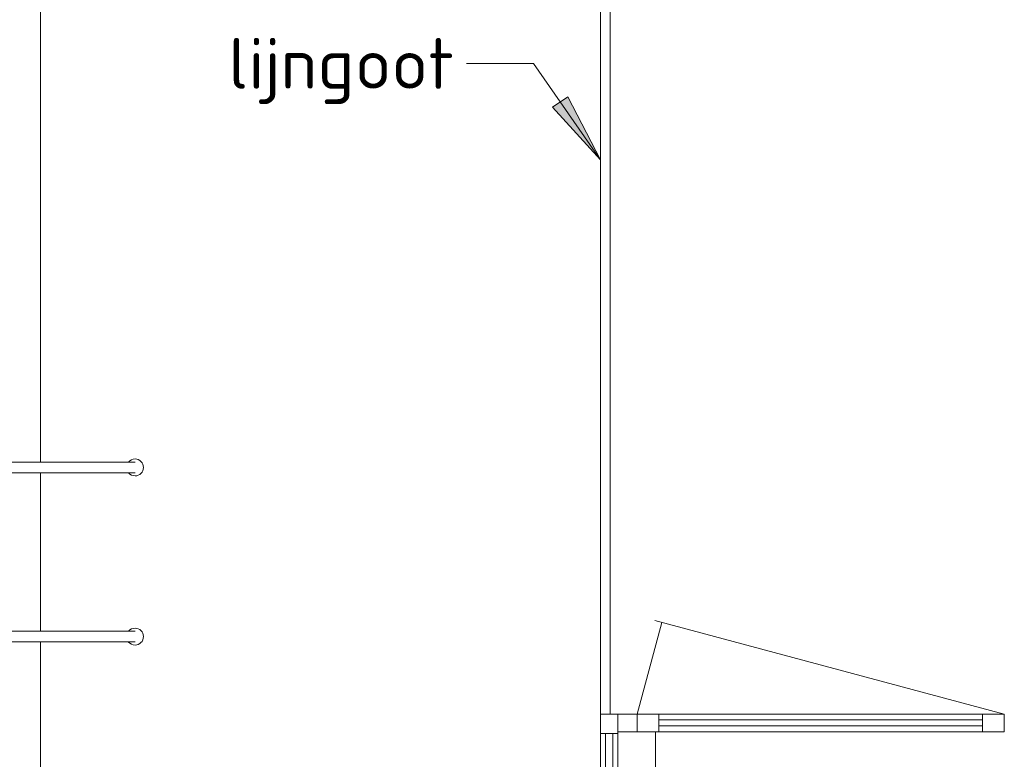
# Model space of a CAD drawing. Header units: millimetres. Extents: x 2016 to 102618, y -16590 to 68005.
# Tile 262 of 654: x 55441 to 58932, y 52400 to 55022. Entities that reach past the tile are written whole.
import ezdxf

# ---------------------------------------------------------------- set-up
doc = ezdxf.new("R2010")
doc.units = ezdxf.units.MM
doc.linetypes.add('dash 2_2', pattern=[4, 2, -2])
for name, color, linetype, lineweight in [('A-DETL', 90, 'Continuous', 18), ('A-FLOR', 192, 'Continuous', 13), ('A-GENM', 13, 'Continuous', 13), ('A-GLAZ-CURT', 52, 'Continuous', 9), ('A-GLAZ-CWMG', 51, 'Continuous', 13), ('G-ANNO-TEXT', 231, 'Continuous', 9), ('I-WALL', 2, 'Continuous', 13), ('Q-SPCQ', 91, 'Continuous', 13)]:
    doc.layers.add(name, color=color, linetype=linetype, lineweight=lineweight)
doc.styles.add('ISOCPEUR_2', font='isocpeur.ttf', dxfattribs={"height": 180.0000000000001})

# ---------------------------------------------------------------- blocks, each defined once
blk = doc.blocks.new('72_VCS_SE_basintrap - basintrap-V280-00 Begane grond')
at = {"layer": 'A-GENM', "lineweight": 5}
for p, q in [((371.9999999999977, -6.937117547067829e-13), (-372.0000000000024, 7.106315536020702e-13)), ((371.9999999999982, -6.937117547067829e-13), (-372.0000000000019, 7.106315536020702e-13)), ((371.9999999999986, -6.937117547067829e-13), (-372.0000000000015, 7.106315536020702e-13)), ((-318.9999999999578, -49.61977339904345), (-318.9999999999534, -387.1465545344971)), ((-319.0000000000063, -49.61980183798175), (-318.7119510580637, -52.22458851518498)), ((-281.2888776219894, -52.2283040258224), (-281.0000000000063, -49.61980156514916)), ((-280.9999999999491, -387.1465422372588), (-280.9999999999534, -49.61977373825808)), ((281.0000000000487, -39.70372632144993), (281.0000000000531, -385.0596504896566)), ((319.0000000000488, -385.0596571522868), (319.0000000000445, -39.70372752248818)), ((-318.9999999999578, -127.8636788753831), (-318.9999999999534, -466.498569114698)), ((-280.9999999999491, -466.498569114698), (-280.9999999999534, -127.8636788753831)), ((281.0000000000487, -126.7978485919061), (281.0000000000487, -466.0000000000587)), ((319.0000000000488, -466.0000000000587), (319.0000000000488, -126.7978485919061)), ((-318.9999999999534, -466.498569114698), (-318.9999999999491, -747.6199521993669)), ((-280.9999999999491, -747.6199521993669), (-280.9999999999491, -466.498569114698)), ((281.0000000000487, -466.0000000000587), (281.0000000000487, -750.0000000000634)), ((319.0000000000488, -750.0000000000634), (319.0000000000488, -466.0000000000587)), ((-318.9999999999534, -747.6199521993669), (-318.9999999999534, -831.0000000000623)), ((-280.9999999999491, -797.3423121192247), (-280.9999999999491, -747.6199521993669)), ((281.0000000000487, -750.0000000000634), (281.0000000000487, -831.0000000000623)), ((319.0000000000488, -798.5807591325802), (319.0000000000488, -750.0000000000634))]:
    blk.add_line(p, q, dxfattribs=at)
at = {"layer": 'A-GENM', "lineweight": 5, "flags": 128}
for points in [[(-318.9999999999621, -28.45335841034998), (-318.9848020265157, -27.6935610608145), (-318.9392324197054, -26.93497922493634), (-318.8633640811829, -26.178826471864), (-318.7573183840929, -25.42631248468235), (-318.6212649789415, -24.67864112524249), (-318.4554215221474, -23.9370085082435), (-318.2600533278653, -23.20260108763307), (-318.0354729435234, -22.47659375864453), (-317.7820396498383, -21.76014797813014), (-317.5001588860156, -21.05440990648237), (-317.1902816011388, -20.36050857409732), (-316.852903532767, -19.67955407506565), (-316.4885644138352, -19.01263579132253), (-316.0978471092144, -18.36082064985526), (-315.6813766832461, -17.72515141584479), (-315.2398193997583, -17.10664502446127), (-314.7738816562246, -16.50629095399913), (-314.2843088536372, -15.92504964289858), (-313.7718842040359, -15.36385095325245), (-313.2374274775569, -14.82359268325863), (-312.6817936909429, -14.3051391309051), (-312.1058717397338, -13.80931971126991), (-311.5105829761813, -13.33692762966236), (-310.8968797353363, -12.88871861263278), (-310.265743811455, -12.46540969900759), (-309.6181848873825, -12.06767809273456), (-308.9552389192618, -11.69616007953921), (-308.2779664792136, -11.35145000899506), (-307.5874510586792, -11.03409934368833), (-306.884797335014, -10.74461577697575), (-306.1711294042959, -10.48346242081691), (-305.4475889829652, -10.25105706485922), (-304.7153335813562, -10.04777150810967), (-303.9755346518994, -9.873930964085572), (-303.2293757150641, -9.72981354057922), (-302.4780504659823, -9.615649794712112), (-301.7227608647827, -9.531622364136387), (-300.9647152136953, -9.477865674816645), (-300.2051262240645, -9.454465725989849), (-299.9999999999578, -9.453358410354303)], [(-318.9999999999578, -127.8636788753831), (-318.9999999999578, -123.8883263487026), (-318.9999999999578, -119.9193335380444), (-318.9999999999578, -115.9630499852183), (-318.9999999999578, -112.0258048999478), (-318.9999999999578, -108.1138970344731), (-318.9999999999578, -104.2335846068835), (-318.9999999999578, -100.3910752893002), (-318.9999999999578, -96.5925162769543), (-318.9999999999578, -92.84398445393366), (-318.9999999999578, -89.15147667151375), (-318.9999999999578, -85.5209001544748), (-318.9999999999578, -81.95806305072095), (-318.9999999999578, -78.46866513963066), (-318.9999999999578, -75.05828871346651), (-318.9999999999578, -71.73238964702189), (-318.9999999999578, -68.4962886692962), (-318.9999999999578, -65.35516285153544), (-318.9999999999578, -62.31403732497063), (-318.9999999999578, -59.37777724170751), (-318.9999999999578, -56.55107999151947), (-318.9999999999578, -53.83846768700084), (-318.9999999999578, -51.24427992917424), (-318.9999999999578, -48.7726668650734), (-318.9999999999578, -46.42758254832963), (-318.9999999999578, -44.21277861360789), (-318.9999999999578, -42.13179827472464), (-318.9999999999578, -40.18797065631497), (-318.9999999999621, -38.38440546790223), (-318.9999999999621, -36.72398802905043), (-318.9999999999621, -35.20937465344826), (-318.9999999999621, -33.84298839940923), (-318.9999999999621, -32.62701519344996), (-318.9999999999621, -31.56340033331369), (-318.9999999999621, -30.65384537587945), (-318.9999999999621, -29.8998054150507), (-318.9999999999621, -29.30248675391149), (-318.9999999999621, -28.86284497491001), (-318.9999999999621, -28.58158341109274), (-318.9999999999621, -28.45915202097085), (-318.9999999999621, -28.45335841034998)], [(-318.9999999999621, -28.45335841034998), (-318.9999999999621, -28.53287606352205), (-318.9999999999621, -28.77130181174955), (-318.9999999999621, -29.16825422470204), (-318.9999999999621, -29.72309826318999), (-318.9999999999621, -30.4349462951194), (-318.9999999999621, -31.30265951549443), (-318.9999999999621, -32.32484976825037), (-318.9999999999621, -33.49988176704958), (-318.9999999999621, -34.82587571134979), (-318.9999999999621, -36.3007102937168), (-318.9999999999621, -37.92202609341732), (-318.9999999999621, -39.6872293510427), (-318.9999999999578, -41.5934961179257), (-318.9999999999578, -43.63777677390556), (-318.9999999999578, -45.81680090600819), (-318.9999999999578, -48.12708254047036), (-318.9999999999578, -49.61980183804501)], [(-300.0000000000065, -34.60369037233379), (-306.4967911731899, -35.50881164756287), (-312.2089683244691, -38.11413186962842), (-316.4532930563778, -42.11009617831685), (-318.7111338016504, -47.01129668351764), (-319.0000000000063, -49.61980159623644)], [(-299.9999999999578, -9.453358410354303), (-299.2402026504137, -9.468556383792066), (-298.4816208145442, -9.514125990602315), (-297.7254680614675, -9.58999432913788), (-296.9729540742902, -9.696040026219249), (-296.2252827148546, -9.832093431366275), (-295.4836500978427, -9.997936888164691), (-294.7492426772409, -10.19330508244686), (-294.0232353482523, -10.41788546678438), (-293.3067895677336, -10.67131876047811), (-292.6010514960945, -10.95319952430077), (-291.9071501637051, -11.263076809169), (-291.2261956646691, -11.60045487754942), (-290.5592773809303, -11.96479399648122), (-289.9074622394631, -12.35551130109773), (-289.2717930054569, -12.77198172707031), (-288.6532866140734, -13.21353901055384), (-288.0529325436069, -13.67947675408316), (-287.4716912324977, -14.16904955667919), (-286.9104925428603, -14.68147420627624), (-286.3702342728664, -15.21593093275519), (-285.8517807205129, -15.77156471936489), (-285.3559613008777, -16.34748667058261), (-284.8835692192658, -16.94277543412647), (-284.4353602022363, -17.55647867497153), (-284.0120512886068, -18.18761459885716), (-283.6143196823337, -18.83517352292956), (-283.2428016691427, -19.49811949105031), (-282.8980915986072, -20.17539193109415), (-282.5807409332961, -20.86590735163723), (-282.2912573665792, -21.56856107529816), (-282.030104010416, -22.2822290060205), (-281.7976986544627, -23.0057694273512), (-281.5944130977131, -23.73802482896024), (-281.4205725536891, -24.47782375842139), (-281.2764551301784, -25.22398269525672), (-281.1622913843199, -25.97530794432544), (-281.0782639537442, -26.73059754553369), (-281.0245072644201, -27.4886431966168), (-281.001107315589, -28.24823218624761), (-280.9999999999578, -28.45335841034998)], [(-281.0000000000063, -49.61980132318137), (-281.2880373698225, -47.01501292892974), (-283.5459033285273, -42.11119601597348), (-287.7845193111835, -38.11845014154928), (-293.5020960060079, -35.50913169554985), (-300.0000000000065, -34.60369037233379)], [(-280.9999999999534, -49.61980156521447), (-280.9999999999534, -47.23018852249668), (-280.9999999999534, -44.96957186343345), (-280.9999999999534, -42.84156809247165), (-280.9999999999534, -40.8495815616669), (-280.9999999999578, -38.99679902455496), (-280.9999999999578, -37.28618453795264), (-280.9999999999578, -35.72047472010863), (-280.9999999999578, -34.30217437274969), (-280.9999999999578, -33.03355247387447), (-280.9999999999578, -31.91663854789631), (-280.9999999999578, -30.95321941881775), (-280.9999999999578, -30.14483635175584), (-280.9999999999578, -29.49278258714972), (-280.9999999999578, -28.99810127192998), (-280.9999999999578, -28.6615837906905), (-280.9999999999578, -28.4837684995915), (-280.9999999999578, -28.45335841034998)], [(-280.9999999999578, -28.45335841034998), (-280.9999999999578, -28.53287606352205), (-280.9999999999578, -28.77130181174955), (-280.9999999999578, -29.16825422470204), (-280.9999999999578, -29.72309826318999), (-280.9999999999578, -30.4349462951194), (-280.9999999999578, -31.30265951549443), (-280.9999999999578, -32.32484976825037), (-280.9999999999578, -33.49988176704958), (-280.9999999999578, -34.82587571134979), (-280.9999999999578, -36.3007102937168), (-280.9999999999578, -37.92202609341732), (-280.9999999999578, -39.6872293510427), (-280.9999999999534, -41.5934961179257), (-280.9999999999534, -43.63777677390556), (-280.9999999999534, -45.81680090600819), (-280.9999999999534, -48.12708254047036), (-280.9999999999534, -50.56492571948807), (-280.9999999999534, -53.12643041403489), (-280.9999999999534, -55.80749876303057), (-280.9999999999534, -58.60384162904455), (-280.9999999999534, -61.51098546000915), (-280.9999999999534, -64.52427944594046), (-280.9999999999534, -67.6389029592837), (-280.9999999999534, -70.84987326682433), (-280.9999999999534, -74.15205350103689), (-280.9999999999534, -77.54016087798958), (-280.9999999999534, -81.00877514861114), (-280.9999999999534, -84.55234727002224), (-280.9999999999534, -88.16520828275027), (-280.9999999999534, -91.8415783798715), (-280.9999999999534, -95.57557615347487), (-280.9999999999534, -99.36122800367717), (-280.9999999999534, -103.192477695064), (-280.9999999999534, -107.0631960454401), (-280.9999999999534, -110.9671907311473), (-280.9999999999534, -114.8982161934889), (-280.9999999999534, -118.8499836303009), (-280.9999999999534, -122.8161710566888), (-280.9999999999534, -126.7904334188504), (-280.9999999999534, -127.8636788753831)], [(281.0000000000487, -26.79784859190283), (281.0151979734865, -26.03805124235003), (281.0607675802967, -25.27946940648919), (281.1366359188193, -24.52331665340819), (281.2426816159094, -23.77080266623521), (281.3787350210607, -23.02313130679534), (281.5445784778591, -22.28149868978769), (281.7399466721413, -21.54709126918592), (281.9645270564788, -20.82108394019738), (282.2179603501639, -20.10463815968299), (282.4998411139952, -19.39890008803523), (282.8097183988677, -18.70499875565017), (283.1470964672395, -18.02404425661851), (283.5114355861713, -17.35712597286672), (283.9021528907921, -16.70531083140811), (284.3186233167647, -16.06964159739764), (284.7601806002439, -15.45113520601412), (285.2261183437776, -14.85078113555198), (285.7156911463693, -14.26953982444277), (286.2281157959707, -13.70834113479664), (286.762572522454, -13.16808286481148), (287.3182063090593, -12.64962931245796), (287.8941282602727, -12.15380989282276), (288.4894170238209, -11.68141781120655), (289.1031202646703, -11.23320879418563), (289.7342561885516, -10.80989988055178), (290.381815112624, -10.41216827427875), (291.0447610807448, -10.04065026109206), (291.7220335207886, -9.695940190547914), (292.4125489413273, -9.378589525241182), (293.1152026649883, -9.089105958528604), (293.8288705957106, -8.827952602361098), (294.5524110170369, -8.595547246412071), (295.2846664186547, -8.392261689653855), (296.0244653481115, -8.218421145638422), (296.7706242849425, -8.074303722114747), (297.5219495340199, -7.960139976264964), (298.2772391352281, -7.876112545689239), (299.0352847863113, -7.822355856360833), (299.7948737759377, -7.798955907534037), (300.0000000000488, -7.797848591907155)], [(281.0000000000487, -126.7978485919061), (281.0000000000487, -122.7989151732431), (281.0000000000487, -118.8063791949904), (281.0000000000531, -114.8266278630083), (281.0000000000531, -110.8660279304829), (281.0000000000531, -106.9309155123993), (281.0000000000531, -103.0275859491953), (281.0000000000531, -99.16228373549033), (281.0000000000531, -95.34119253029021), (281.0000000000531, -91.57042526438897), (281.0000000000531, -87.85601436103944), (281.0000000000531, -84.20390208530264), (281.0000000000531, -80.6199310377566), (281.0000000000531, -77.10983480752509), (281.0000000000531, -73.67922879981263), (281.0000000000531, -70.33360125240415), (281.0000000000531, -67.07830445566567), (281.0000000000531, -63.91854619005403), (281.0000000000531, -60.85938139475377), (281.0000000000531, -57.90570408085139), (281.0000000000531, -55.06223950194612), (281.0000000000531, -52.33353659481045), (281.0000000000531, -49.72396070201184), (281.0000000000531, -47.23768658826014), (281.0000000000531, -44.87869176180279), (281.0000000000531, -42.65075011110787), (281.0000000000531, -40.55742586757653), (281.0000000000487, -38.60206790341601), (281.0000000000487, -36.78780437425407), (281.0000000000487, -35.1175377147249), (281.0000000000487, -33.59393999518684), (281.0000000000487, -32.2194486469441), (281.0000000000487, -30.99626256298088), (281.0000000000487, -29.92633858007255), (281.0000000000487, -29.01138834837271), (281.0000000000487, -28.2528755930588), (281.0000000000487, -27.65201377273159), (281.0000000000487, -27.20976413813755), (281.0000000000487, -26.92683419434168), (281.0000000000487, -26.80367656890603), (281.0000000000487, -26.79784859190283)], [(281.0000000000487, -26.79784859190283), (281.0000000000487, -26.8778379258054), (281.0000000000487, -27.11767796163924), (281.0000000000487, -27.51698500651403), (281.0000000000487, -28.07512025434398), (281.0000000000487, -28.79119080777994), (281.0000000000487, -29.66405110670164), (281.0000000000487, -30.69230476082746), (281.0000000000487, -31.87430678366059), (281.0000000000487, -33.20816622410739), (281.0000000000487, -34.69174919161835), (281.0000000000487, -36.32268226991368), (281.0000000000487, -38.09835631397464), (281.0000000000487, -39.70378257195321)], [(300.0000000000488, -7.797848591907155), (300.7597973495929, -7.813046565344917), (301.5183791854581, -7.858616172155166), (302.2745319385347, -7.934484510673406), (303.0270459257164, -8.040530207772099), (303.7747172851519, -8.176583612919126), (304.5163499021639, -8.342427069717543), (305.2507573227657, -8.537795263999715), (305.9767646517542, -8.76237564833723), (306.6932104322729, -9.015808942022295), (307.398948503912, -9.29768970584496), (308.0928498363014, -9.607566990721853), (308.7738043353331, -9.94494505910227), (309.4407226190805, -10.30928417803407), (310.0925377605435, -10.70000148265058), (310.7282069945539, -11.11647190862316), (311.3467133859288, -11.55802919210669), (311.9470674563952, -12.02396693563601), (312.5283087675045, -12.51353973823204), (313.0895074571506, -13.02596438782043), (313.6297657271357, -13.56042111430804), (314.1482192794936, -14.11605490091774), (314.6440386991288, -14.6919768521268), (315.1164307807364, -15.28726561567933), (315.5646397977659, -15.90096885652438), (315.9879487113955, -16.53210478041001), (316.3856803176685, -17.17966370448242), (316.7571983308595, -17.84260967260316), (317.1019084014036, -18.519882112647), (317.4192590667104, -19.21039753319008), (317.708742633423, -19.91305125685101), (317.9698959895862, -20.62671918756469), (318.2023013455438, -21.35025960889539), (318.4055869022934, -22.08251501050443), (318.5794274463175, -22.82231393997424), (318.7235448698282, -23.56847287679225), (318.8377086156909, -24.31979812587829), (318.9217360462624, -25.07508772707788), (318.9754927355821, -25.83313337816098), (318.9988926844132, -26.59272236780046), (319.0000000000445, -26.79784859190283)], [(319.0000000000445, -39.70378015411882), (319.0000000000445, -37.8084175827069), (319.0000000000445, -36.05541911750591), (319.0000000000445, -34.44758918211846), (319.0000000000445, -32.98749996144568), (319.0000000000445, -31.67748728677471), (319.0000000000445, -30.51964689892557), (319.0000000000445, -29.5158310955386), (319.0000000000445, -28.66764576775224), (319.0000000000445, -27.97644783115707), (319.0000000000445, -27.44334305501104), (319.0000000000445, -27.06918429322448), (319.0000000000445, -26.85457011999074), (319.0000000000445, -26.79784859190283)], [(319.0000000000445, -26.79784859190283), (319.0000000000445, -26.8778379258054), (319.0000000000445, -27.11767796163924), (319.0000000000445, -27.51698500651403), (319.0000000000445, -28.07512025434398), (319.0000000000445, -28.79119080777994), (319.0000000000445, -29.66405110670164), (319.0000000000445, -30.69230476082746), (319.0000000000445, -31.87430678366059), (319.0000000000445, -33.20816622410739), (319.0000000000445, -34.69174919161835), (319.0000000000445, -36.32268226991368), (319.0000000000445, -38.09835631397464), (319.0000000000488, -40.01593062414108), (319.0000000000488, -42.07233749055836), (319.0000000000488, -44.26428710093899), (319.0000000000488, -46.58827280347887), (319.0000000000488, -49.04057671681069), (319.0000000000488, -51.61727567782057), (319.0000000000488, -54.31424751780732), (319.0000000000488, -57.12717765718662), (319.0000000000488, -60.05156600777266), (319.0000000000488, -63.08273417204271), (319.0000000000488, -66.21583292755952), (319.0000000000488, -69.44584998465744), (319.0000000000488, -72.76761800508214), (319.0000000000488, -76.17582286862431), (319.0000000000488, -79.66501217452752), (319.0000000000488, -83.22960396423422), (319.0000000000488, -86.86389565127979), (319.0000000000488, -90.56207314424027), (319.0000000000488, -94.31822014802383), (319.0000000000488, -98.1263276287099), (319.0000000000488, -101.9803034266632), (319.0000000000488, -105.8739820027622), (319.0000000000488, -109.8011343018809), (319.0000000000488, -113.7554777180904), (319.0000000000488, -117.7306861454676), (319.0000000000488, -121.7204000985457), (319.0000000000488, -125.7182368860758), (319.0000000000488, -126.7978485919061)], [(-318.9999999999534, -387.1465483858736), (-318.9999999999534, -389.6435480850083), (-318.9999999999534, -392.2634994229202), (-318.9999999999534, -395.0022110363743), (-318.9999999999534, -397.8553015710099), (-318.9999999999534, -400.8182066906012), (-318.9999999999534, -403.8861863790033), (-318.9999999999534, -407.0543325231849), (-318.9999999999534, -410.31757676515), (-318.9999999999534, -413.6706986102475), (-318.9999999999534, -417.1083337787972), (-318.9999999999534, -420.6249827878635), (-318.9999999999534, -424.215019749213), (-318.9999999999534, -427.8727013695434), (-318.9999999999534, -431.5921761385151), (-318.9999999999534, -435.3674936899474), (-318.9999999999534, -439.192614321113), (-318.9999999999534, -443.0614186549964), (-318.9999999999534, -446.9677174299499), (-318.9999999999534, -450.905261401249), (-318.9999999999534, -454.8677513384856), (-318.9999999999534, -458.8488481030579), (-318.9999999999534, -462.8421827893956), (-318.9999999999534, -466.498569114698)], [(-280.9999999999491, -466.498569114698), (-280.9999999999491, -462.4996356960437), (-280.9999999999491, -458.5070997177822), (-280.9999999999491, -454.5273483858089), (-280.9999999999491, -450.5667484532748), (-280.9999999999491, -446.6316360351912), (-280.9999999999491, -442.7283064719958), (-280.9999999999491, -438.8630042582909), (-280.9999999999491, -435.0419130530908), (-280.9999999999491, -431.2711457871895), (-280.9999999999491, -427.55673488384), (-280.9999999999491, -423.9046226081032), (-280.9999999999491, -420.3206515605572), (-280.9999999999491, -416.8105553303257), (-280.9999999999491, -413.3799493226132), (-280.9999999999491, -410.034321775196), (-280.9999999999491, -406.7790249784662), (-280.9999999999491, -403.6192667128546), (-280.9999999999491, -400.5601019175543), (-280.9999999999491, -397.6064246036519), (-280.9999999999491, -394.7629600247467), (-280.9999999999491, -392.034257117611), (-280.9999999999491, -389.4246812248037), (-280.9999999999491, -387.1465483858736)], [(281.0000000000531, -385.0600038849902), (281.0000000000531, -387.4731520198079), (281.0000000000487, -390.0119263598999), (281.0000000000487, -392.6722654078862), (281.0000000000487, -395.449913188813), (281.0000000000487, -398.3404260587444), (281.0000000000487, -401.3391798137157), (281.0000000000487, -404.4413770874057), (281.0000000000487, -407.6420550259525), (281.0000000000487, -410.9360932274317), (281.0000000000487, -414.3182219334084), (281.0000000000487, -417.7830304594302), (281.0000000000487, -421.3249758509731), (281.0000000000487, -424.9383917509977), (281.0000000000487, -428.61749746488), (281.0000000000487, -432.3564072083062), (281.0000000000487, -436.1491395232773), (281.0000000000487, -439.9896268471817), (281.0000000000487, -443.8717252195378), (281.0000000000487, -447.7892241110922), (281.0000000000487, -451.7358563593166), (281.0000000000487, -455.7053081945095), (281.0000000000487, -459.6912293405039), (281.0000000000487, -463.6872431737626), (281.0000000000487, -466.0000000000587)], [(319.0000000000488, -466.0000000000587), (319.0000000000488, -462.0010665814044), (319.0000000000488, -458.0085306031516), (319.0000000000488, -454.0287792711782), (319.0000000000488, -450.0681793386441), (319.0000000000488, -446.1330669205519), (319.0000000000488, -442.2297373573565), (319.0000000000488, -438.3644351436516), (319.0000000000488, -434.5433439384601), (319.0000000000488, -430.7725766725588), (319.0000000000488, -427.0581657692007), (319.0000000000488, -423.4060534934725), (319.0000000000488, -419.8220824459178), (319.0000000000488, -416.3119862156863), (319.0000000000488, -412.8813802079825), (319.0000000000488, -409.5357526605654), (319.0000000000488, -406.2804558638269), (319.0000000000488, -403.1206975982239), (319.0000000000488, -400.061532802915), (319.0000000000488, -397.1078554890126), (319.0000000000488, -394.2643909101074), (319.0000000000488, -391.5356880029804), (319.0000000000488, -388.9261121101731), (319.0000000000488, -386.43983799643), (319.0000000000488, -385.0599878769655)], [(-318.9999999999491, -747.6199521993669), (-318.9999999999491, -751.7140621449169), (-318.9999999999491, -755.8016223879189), (-318.9999999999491, -759.8760937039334), (-318.9999999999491, -763.9309578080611), (-318.9999999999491, -767.9597277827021), (-318.9999999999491, -771.9559584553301), (-318.9999999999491, -775.9132567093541), (-318.9999999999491, -779.8252917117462), (-318.9999999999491, -783.6858050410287), (-318.9999999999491, -787.4886206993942), (-318.9999999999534, -791.2276549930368), (-318.9999999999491, -794.8969262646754), (-318.9999999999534, -798.4905644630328), (-318.9999999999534, -802.0028205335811), (-318.9999999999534, -805.4280756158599), (-318.9999999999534, -808.7608500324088), (-318.9999999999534, -811.9958120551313), (-318.9999999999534, -815.1277864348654), (-318.9999999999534, -818.1517626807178), (-318.9999999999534, -821.0629030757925), (-318.9999999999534, -823.8565504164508), (-318.9999999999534, -826.5282354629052), (-318.9999999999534, -829.0736840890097), (-318.9999999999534, -831.4888241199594), (-318.9999999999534, -833.7697918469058), (-318.9999999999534, -835.9129382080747), (-318.9999999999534, -837.9148346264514), (-318.9999999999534, -839.7722784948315), (-318.9999999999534, -841.4822982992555), (-318.9999999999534, -843.0421583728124), (-318.9999999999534, -844.4493632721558), (-318.9999999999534, -845.7016617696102), (-318.9999999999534, -846.7970504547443), (-318.9999999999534, -847.7337769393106), (-318.9999999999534, -848.5103426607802), (-318.9999999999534, -849.125505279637), (-318.9999999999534, -849.5782806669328), (-318.9999999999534, -849.8679444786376), (-318.9999999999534, -849.9940333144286), (-318.9999999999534, -850.0000000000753)], [(-280.9999999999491, -850.0000000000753), (-280.9999999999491, -849.9181068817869), (-280.9999999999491, -849.6725585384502), (-280.9999999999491, -849.2637477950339), (-280.9999999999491, -848.6923286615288), (-280.9999999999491, -847.9592152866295), (-280.9999999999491, -847.0655804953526), (-280.9999999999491, -846.0128539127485), (-280.9999999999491, -844.802719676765), (-280.9999999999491, -843.4371137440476), (-280.9999999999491, -841.9182207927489), (-280.9999999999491, -840.2484707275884), (-280.9999999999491, -838.4305347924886), (-280.9999999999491, -836.467321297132), (-280.9999999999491, -834.3619709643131), (-280.9999999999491, -832.1178519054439), (-280.9999999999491, -829.7385542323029), (-280.9999999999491, -827.2278843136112), (-280.9999999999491, -824.5898586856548), (-280.9999999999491, -821.8286976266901), (-280.9999999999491, -818.9488184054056), (-280.9999999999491, -815.9548282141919), (-280.9999999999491, -812.8515167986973), (-280.9999999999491, -809.6438487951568), (-280.9999999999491, -806.336955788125), (-280.9999999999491, -802.9361281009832), (-280.9999999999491, -799.446806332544), (-280.9999999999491, -795.874572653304), (-280.9999999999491, -792.2251418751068), (-280.9999999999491, -788.5043523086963), (-280.9999999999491, -784.7181564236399), (-280.9999999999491, -780.8726113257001), (-280.9999999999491, -776.9738690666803), (-280.9999999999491, -773.0281668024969), (-280.9999999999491, -769.0418168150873), (-280.9999999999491, -765.021196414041), (-280.9999999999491, -760.9727377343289), (-280.9999999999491, -756.9029174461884), (-280.9999999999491, -752.8182463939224), (-280.9999999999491, -748.7252591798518), (-280.9999999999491, -747.6199521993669)], [(281.0000000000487, -750.0000000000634), (281.0000000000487, -753.9989334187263), (281.0000000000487, -757.9914693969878), (281.0000000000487, -761.9712207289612), (281.0000000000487, -765.9318206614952), (281.0000000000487, -769.8669330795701), (281.0000000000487, -773.7702626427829), (281.0000000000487, -777.6355648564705), (281.0000000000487, -781.4566560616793), (281.0000000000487, -785.2274233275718), (281.0000000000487, -788.94183423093), (281.0000000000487, -792.5939465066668), (281.0000000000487, -796.1779175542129), (281.0000000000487, -799.6880137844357), (281.0000000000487, -803.1186197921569), (281.0000000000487, -806.464247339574), (281.0000000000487, -809.7195441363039), (281.0000000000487, -812.8793024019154), (281.0000000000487, -815.938467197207), (281.0000000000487, -818.8921445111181), (281.0000000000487, -821.7356090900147), (281.0000000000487, -824.4643119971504), (281.0000000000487, -827.0738878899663), (281.0000000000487, -829.5601620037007), (281.0000000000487, -831.9191568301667), (281.0000000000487, -834.147098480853), (281.0000000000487, -836.2404227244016), (281.0000000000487, -838.1957806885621), (281.0000000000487, -840.0100442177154), (281.0000000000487, -841.6803108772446), (281.0000000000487, -843.2039085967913), (281.0000000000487, -844.5783999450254), (281.0000000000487, -845.8015860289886), (281.0000000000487, -846.8715100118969), (281.0000000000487, -847.7864602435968), (281.0000000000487, -848.5449729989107), (281.0000000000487, -849.1458348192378), (281.0000000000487, -849.5880844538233), (281.0000000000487, -849.8710143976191), (281.0000000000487, -849.9941720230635), (281.0000000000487, -850.0000000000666)], [(319.0000000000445, -850.0000000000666), (319.0000000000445, -849.9200106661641), (319.0000000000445, -849.6801706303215), (319.0000000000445, -849.2808635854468), (319.0000000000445, -848.7227283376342), (319.0000000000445, -848.0066577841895), (319.0000000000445, -847.1337974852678), (319.0000000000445, -846.105543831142), (319.0000000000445, -844.9235418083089), (319.0000000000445, -843.5896823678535), (319.0000000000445, -842.1060994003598), (319.0000000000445, -840.4751663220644), (319.0000000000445, -838.6994922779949), (319.0000000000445, -836.7819179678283), (319.0000000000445, -834.7255111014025), (319.0000000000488, -832.5335614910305), (319.0000000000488, -830.2095757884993), (319.0000000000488, -827.7572718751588), (319.0000000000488, -825.1805729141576), (319.0000000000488, -822.4836010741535), (319.0000000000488, -819.6706709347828), (319.0000000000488, -816.7462825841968), (319.0000000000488, -813.7151144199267), (319.0000000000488, -810.5820156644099), (319.0000000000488, -807.351998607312), (319.0000000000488, -804.0302305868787), (319.0000000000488, -800.6220257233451), (319.0000000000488, -797.1328364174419), (319.0000000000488, -793.5682446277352), (319.0000000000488, -789.9339529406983), (319.0000000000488, -786.2357754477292), (319.0000000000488, -782.4796284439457), (319.0000000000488, -778.6715209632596), (319.0000000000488, -774.8175451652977), (319.0000000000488, -770.9238665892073), (319.0000000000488, -766.9967142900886), (319.0000000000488, -763.0423708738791), (319.0000000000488, -759.0671624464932), (319.0000000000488, -755.0774484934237), (319.0000000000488, -751.0796117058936), (319.0000000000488, -750.0000000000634)]]:
    blk.add_lwpolyline(points, dxfattribs=at)
at = {"layer": 'A-GENM', "lineweight": 5}
for points in [[(299.9999999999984, -23.03414554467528), (297.7894851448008, -23.03404872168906), (293.368997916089, -23.71898942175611), (287.5421226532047, -26.66805527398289), (283.2047714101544, -31.20344851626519), (280.905960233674, -36.74778858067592), (280.9047195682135, -40.68934707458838), (281.2891550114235, -42.59987714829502)], [(318.7108893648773, -42.5996566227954), (319.0958476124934, -40.69127125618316), (319.0976702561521, -36.76345218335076), (316.7922006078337, -31.19819084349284), (312.4689085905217, -26.67729822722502), (306.6304033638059, -23.71709394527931), (302.2100140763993, -23.03405211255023), (299.9999999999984, -23.03414554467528)]]:
    blk.add_open_spline(points, degree=3, dxfattribs=at)
for points, knots in [([(281.1562249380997, -387.1253685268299), (280.911915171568, -385.510359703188), (281.0071997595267, -381.962155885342), (283.1987354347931, -376.8233588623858), (287.5319756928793, -372.4156633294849), (293.3612611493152, -369.5448377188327), (297.7865305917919, -368.8766305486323), (299.9999999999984, -368.8771802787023)], [0.4592169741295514, 0.4592169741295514, 0.4592169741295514, 0.4592169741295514, 0.5555555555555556, 0.6666666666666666, 0.7777777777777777, 0.8888888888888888, 1, 1, 1, 1]), ([(299.9999999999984, -368.8771802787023), (302.212973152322, -368.8766493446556), (306.6381501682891, -369.5429953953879), (312.4790291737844, -372.4246315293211), (316.7982406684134, -376.8182674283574), (319.0645798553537, -382.137051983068), (319.0948395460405, -385.8526774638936), (318.7592193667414, -387.6233406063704)], [0, 0, 0, 0, 0.1111111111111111, 0.2222222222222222, 0.3333333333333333, 0.4444444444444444, 0.5507056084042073, 0.5507056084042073, 0.5507056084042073, 0.5507056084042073])]:
    blk.add_open_spline(points, degree=3, knots=knots, dxfattribs=at)
at = {"layer": 'Q-SPCQ'}
for p, q in [((375.0000000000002, 7.783107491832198e-13), (372.0000000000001, 7.613909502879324e-13)), ((372.0000000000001, 7.613909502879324e-13), (372.0000000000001, -35.00000000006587)), ((375.0000000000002, -35.00000000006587), (375.0000000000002, 7.783107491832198e-13)), ((-371.9999999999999, -2.876365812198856e-13), (-374.9999999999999, -2.876365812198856e-13)), ((-374.9999999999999, -3.04556380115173e-13), (-374.9999999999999, -35.00000000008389)), ((-371.9999999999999, -35.00000000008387), (-371.9999999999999, -2.876365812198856e-13))]:
    blk.add_line(p, q, dxfattribs=at)
for centre, radius, start, end in [((-299.9999999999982, -199.9999999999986), 30.00000000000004, 129.2258885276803, 179.9999999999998), ((-299.9999999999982, -199.9999999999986), 30.00000000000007, 179.9999999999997, 230.3999420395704), ((-299.9999999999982, -199.9999999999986), 30.00000000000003, 2.671665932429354e-13, 50.77287881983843), ((-299.9999999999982, -199.9999999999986), 29.99999999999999, 309.6000579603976, 359.9999999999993), ((299.9999999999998, -199.9999999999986), 30.00000000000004, 129.1469250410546, 179.9999999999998), ((299.9999999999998, -199.9999999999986), 30.00000000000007, 179.9999999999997, 230.3970683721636), ((299.9999999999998, -199.9999999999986), 30.00000000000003, 2.671665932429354e-13, 50.85307495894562), ((299.9999999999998, -199.9999999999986), 30.00000000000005, 309.6029316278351, 359.9999999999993), ((-300.0000000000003, -849.9999999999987), 30.00000000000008, 129.6568542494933, 179.9999999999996), ((-300.0000000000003, -849.9999999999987), 30.00000000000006, 3.244165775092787e-13, 50.34314575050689), ((299.9999999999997, -849.9999999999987), 29.99999999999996, 129.6568542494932, 179.9999999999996), ((299.9999999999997, -849.9999999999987), 30.00000000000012, 2.735277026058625e-13, 50.34314575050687), ((-300.0000000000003, -849.9999999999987), 29.99999999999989, 179.9999999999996, 359.9999999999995), ((299.9999999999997, -849.9999999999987), 29.99999999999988, 179.9999999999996, 359.9999999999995)]:
    blk.add_arc(centre, radius, start, end, dxfattribs=at)
blk = doc.blocks.new('System Panel - 31_VCS_glas_25mm-4529321-00 Begane grond')
at = {"layer": 'A-GLAZ-CURT'}
for p, q in [((1141.500000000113, 12.50000000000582), (-1141.500000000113, 12.50000000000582)), ((-1141.500000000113, 12.50000000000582), (-1141.500000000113, -12.50000000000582)), ((1141.500000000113, -12.50000000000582), (1141.500000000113, 12.50000000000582)), ((-1141.500000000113, -12.50000000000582), (1141.500000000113, -12.50000000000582))]:
    blk.add_line(p, q, dxfattribs=at)
blk = doc.blocks.new('Rectangular Mullion - aluminium kozijn_RT62_68mm-4483014-00 Begane grond')
at = {"layer": 'A-GLAZ-CWMG'}
for p, q in [((57499.99999999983, 52491.99999999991), (57499.99999999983, 50208.99999999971)), ((57561.99999999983, 52491.99999999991), (57561.99999999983, 50208.99999999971))]:
    blk.add_line(p, q, dxfattribs=at)
blk = doc.blocks.new('31_VCS_CWP_vliesgevel_deur_enkel_glaspaneel - merk-4537153-00 Begane grond')
at = {"layer": 'A-GENM'}
for p, q in [((-651.0000000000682, 30.99999999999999), (-563.782537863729, 356.5000000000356)), ((651.0000000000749, 30.99999999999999), (-587.9306835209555, 362.9704761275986))]:
    blk.add_line(p, q, dxfattribs=at)
at = {"layer": 'A-GLAZ-CURT', "lineweight": 18}
for p, q in [((-574.0000000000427, 31.00000000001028), (-651.0000000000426, 31.00000000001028)), ((-651.0000000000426, 31.00000000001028), (-651.0000000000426, -30.99999999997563)), ((-574.0000000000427, -30.99999999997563), (-574.0000000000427, 31.00000000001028)), ((-574.0000000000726, 30.99999999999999), (574.0000000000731, 30.99999999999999)), ((651.0000000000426, 31.00000000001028), (574.0000000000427, 31.00000000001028)), ((574.0000000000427, 31.00000000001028), (574.0000000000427, -30.99999999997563)), ((651.0000000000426, -30.99999999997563), (651.0000000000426, 31.00000000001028)), ((-651.0000000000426, -30.99999999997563), (-574.0000000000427, -30.99999999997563)), ((574.0000000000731, -31.00000000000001), (-574.0000000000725, -31.00000000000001)), ((574.0000000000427, -30.99999999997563), (651.0000000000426, -30.99999999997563))]:
    blk.add_line(p, q, dxfattribs=at)
at = {"layer": 'A-GLAZ-CURT', "lineweight": 13}
for p, q in [((574.0000000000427, 10.50000000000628), (-574.0000000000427, 10.50000000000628)), ((-574.0000000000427, 10.50000000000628), (-574.0000000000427, -10.50000000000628)), ((574.0000000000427, -10.50000000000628), (574.0000000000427, 10.50000000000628)), ((-574.0000000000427, -10.50000000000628), (574.0000000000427, -10.50000000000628))]:
    blk.add_line(p, q, dxfattribs=at)
blk = doc.blocks.new('Rectangular Mullion - aluminium kozijn_RT62_68mm-4483037-00 Begane grond')
at = {"layer": 'A-GLAZ-CWMG'}
for p, q in [((-68.0000000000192, 30.99999999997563), (0, 30.99999999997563)), ((-68.0000000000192, -30.99999999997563), (-68.0000000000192, 30.99999999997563)), ((0, 30.99999999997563), (0, -30.99999999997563)), ((0, -30.99999999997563), (-68.0000000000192, -30.99999999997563))]:
    blk.add_line(p, q, dxfattribs=at)
blk = doc.blocks.new('Rectangular Mullion - aluminium kozijn_RT62_68mm-4529418-00 Begane grond')
at = {"layer": 'A-GLAZ-CWMG'}
for p, q in [((-67.99999999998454, 31.00000000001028), (0, 31.00000000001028)), ((-67.99999999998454, -30.99999999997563), (-67.99999999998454, 31.00000000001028)), ((0, 31.00000000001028), (0, -30.99999999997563)), ((0, -30.99999999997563), (-67.99999999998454, -30.99999999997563))]:
    blk.add_line(p, q, dxfattribs=at)

msp = doc.modelspace()

# ---------------------------------------------------------------- hatches: boundary and pattern name
at = {"layer": 'G-ANNO-TEXT'}
msp.add_hatch(color=10, dxfattribs=at).paths.add_polyline_path([(57499.98572103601, 54525.15635799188), (57384.60983088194, 54749.36982263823), (57330.51045418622, 54711.86845637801)], flags=0)

# ---------------------------------------------------------------- linework, layer by layer
at = {"layer": 'A-DETL', "linetype": 'dash 2_2', "lineweight": 13}
msp.add_line((57499.99999999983, 53392.49999999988), (57499.99999999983, 57334.99999999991), dxfattribs=at)
at = {"layer": 'A-FLOR'}
for p, q in [((57499.99999999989, 57299.99999999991), (57499.99999999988, 52559.99999999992)), ((57534.99999999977, 57288.99999999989), (57534.99999999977, 52559.99999999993)), ((55515.00000000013, 53453.99999999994), (55515.00000000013, 55314.99999999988)), ((55515.00000000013, 52853.99999999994), (55515.00000000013, 53415.99999999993)), ((55515.00000000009, 36818.99999999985), (55515.00000000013, 52815.99999999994))]:
    msp.add_line(p, q, dxfattribs=at)
at = {"layer": 'G-ANNO-TEXT', "color": 10}
for p, q in [((57262.72072489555, 54867.43424498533), (57025.45572875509, 54867.43424498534)), ((57499.98572103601, 54525.15635799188), (57262.72072489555, 54867.43424498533)), ((57384.60983088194, 54749.36982263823), (57330.51045418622, 54711.86845637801)), ((57499.98572103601, 54525.15635799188), (57384.60983088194, 54749.36982263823)), ((57330.51045418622, 54711.86845637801), (57499.98572103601, 54525.15635799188))]:
    msp.add_line(p, q, dxfattribs=at)
at = {"layer": 'I-WALL'}
msp.add_line((57694.99999999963, 52497.99999999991), (57694.99999999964, 48859.99999999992), dxfattribs=at)

# ---------------------------------------------------------------- block references
at = {"layer": 'A-GLAZ-CURT', "lineweight": 18}
msp.add_blockref('31_VCS_CWP_vliesgevel_deur_enkel_glaspaneel - merk-4537153-00 Begane grond', (58280.9999999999, 52528.99999999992), dxfattribs=at)
at = {"layer": 'A-GLAZ-CURT', "rotation": 90.00000000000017}
msp.add_blockref('System Panel - 31_VCS_glas_25mm-4529321-00 Begane grond', (57530.99999999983, 51350.4999999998), dxfattribs=at)
at = {"layer": 'A-GLAZ-CWMG', "extrusion": (0, 0, -1), "rotation": 89.99999999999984}
msp.add_blockref('Rectangular Mullion - aluminium kozijn_RT62_68mm-4483037-00 Begane grond', (-57530.99999999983, 52559.99999999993), dxfattribs=at)
at = {"layer": 'A-GLAZ-CWMG', "extrusion": (0, 0, -1)}
msp.add_blockref('Rectangular Mullion - aluminium kozijn_RT62_68mm-4529418-00 Begane grond', (-57561.99999999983, 52528.99999999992), dxfattribs=at)
at = {"layer": 'A-GLAZ-CWMG'}
msp.add_blockref('Rectangular Mullion - aluminium kozijn_RT62_68mm-4483014-00 Begane grond', (0, 0), dxfattribs=at)
at = {"layer": 'Q-SPCQ', "rotation": 89.99999999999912}
msp.add_blockref('72_VCS_SE_basintrap - basintrap-V280-00 Begane grond', (54999.99999999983, 53134.99999999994), dxfattribs=at)

# ---------------------------------------------------------------- texts
at = {"layer": 'G-ANNO-TEXT', "color": 7, "insert": (56181.02588461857, 54957.43424498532), "char_height": 180, "width": 962.0249999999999, "attachment_point": 1, "style": 'ISOCPEUR_2'}
msp.add_mtext('lijngoot', dxfattribs=at)

doc.saveas('drawing.dxf')
